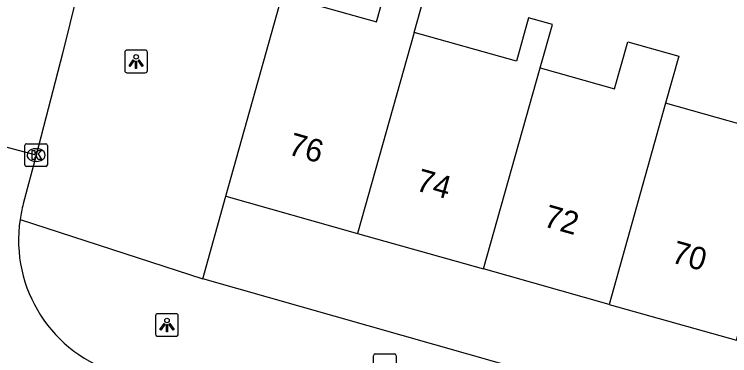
# Model space of a CAD drawing. Extents: x 158087 to 159494, y 382905 to 383981.
# Drawn here: x 158733.4 to 158764.94, y 383333.69 to 383348.72 of the extents above; entities that cross this region are included whole.
import ezdxf

# ---------------------------------------------------------------- set-up
doc = ezdxf.new("R2010")
doc.units = 0
for name, color, linetype in [('IMGEO_Brandkraan', 7, 'Continuous'), ('IMGEO_Kolk', 7, 'Continuous'), ('IMGEO_Lichtpunt', 7, 'Continuous'), ('IMGEO_Pand', 7, 'Continuous'), ('IMGEO_Pand_nummerreeks', 7, 'Continuous'), ('IMGEO_Rijbaan_lokaal_open', 7, 'Continuous'), ('IMGEO_Voetpad_open', 7, 'Continuous')]:
    doc.layers.add(name, color=color, linetype=linetype)

msp = doc.modelspace()

# ---------------------------------------------------------------- linework, layer by layer
at = {"layer": 'IMGEO_Brandkraan'}
for p, q in [((158749.234, 383332.837), (158749.234, 383333.689)), ((158749.309, 383333.763), (158750.161, 383333.763)), ((158750.235, 383333.689), (158750.235, 383332.837))]:
    msp.add_line(p, q, dxfattribs=at)
for points in [[(158749.234, 383332.837), (158749.234, 383333.689)], [(158749.309, 383333.763), (158750.161, 383333.763)], [(158750.235, 383333.689), (158750.235, 383332.837)]]:
    msp.add_lwpolyline(points, dxfattribs=at)
for centre, start, end in [((158749.311, 383333.687), 91.552, 178.448), ((158749.311, 383333.687), 91.552, 178.448), ((158750.159, 383333.687), 1.552, 88.448), ((158750.159, 383333.687), 1.552, 88.448)]:
    msp.add_arc(centre, 0.0765, start, end, dxfattribs=at)
at = {"layer": 'IMGEO_Kolk'}
for p, q in [((158733.857, 383342.095), (158733.857, 383342.947)), ((158733.932, 383343.021), (158734.784, 383343.021)), ((158734.858, 383342.947), (158734.858, 383342.095)), ((158734.345, 383342.801), (158734.37, 383342.801)), ((158734.368, 383342.241), (158734.343, 383342.241)), ((158734.784, 383342.021), (158733.932, 383342.021))]:
    msp.add_line(p, q, dxfattribs=at)
for points in [[(158733.857, 383342.095), (158733.857, 383342.947)], [(158733.932, 383343.021), (158734.784, 383343.021)], [(158734.858, 383342.947), (158734.858, 383342.095)], [(158734.178, 383342.721), (158734.301, 383342.721), (158734.301, 383342.57), (158734.431, 383342.721), (158734.595, 383342.721), (158734.449, 383342.57), (158734.602, 383342.321), (158734.45, 383342.321), (158734.365, 383342.485), (158734.301, 383342.418), (158734.301, 383342.321), (158734.178, 383342.321), (158734.178, 383342.721)], [(158734.784, 383342.021), (158733.932, 383342.021)]]:
    msp.add_lwpolyline(points, dxfattribs=at)
for centre, start, end in [((158733.934, 383342.945), 91.552, 178.448), ((158733.934, 383342.945), 91.552, 178.448), ((158734.782, 383342.945), 1.552, 88.448), ((158734.782, 383342.945), 1.552, 88.448), ((158733.934, 383342.097), 181.552, 268.448), ((158733.934, 383342.097), 181.552, 268.448), ((158734.782, 383342.097), 271.552, 358.448), ((158734.782, 383342.097), 271.552, 358.448)]:
    msp.add_arc(centre, 0.0765, start, end, dxfattribs=at)
for centre, major_axis, ratio, start_param, end_param in [((158734.344, 383342.521), (-0.387, 0.002), 0.722429, 4.712389, 7.853982), ((158734.369, 383342.521), (-0.39, 0.002), 0.717154, 1.570796, 4.712389)]:
    msp.add_ellipse(centre, major_axis=major_axis, ratio=ratio, start_param=start_param, end_param=end_param, dxfattribs=at)
at = {"layer": 'IMGEO_Lichtpunt'}
for p, q in [((158738.267, 383347.045), (158738.267, 383346.238)), ((158738.267, 383347.045), (158738.267, 383346.238)), ((158739.169, 383347.14), (158738.361, 383347.14)), ((158739.169, 383347.14), (158738.361, 383347.14)), ((158739.263, 383346.238), (158739.263, 383347.045)), ((158739.263, 383346.238), (158739.263, 383347.045)), ((158738.361, 383346.144), (158739.169, 383346.144)), ((158738.361, 383346.144), (158739.169, 383346.144)), ((158739.629, 383335.443), (158739.629, 383334.636)), ((158739.629, 383335.443), (158739.629, 383334.636)), ((158740.531, 383335.538), (158739.723, 383335.538)), ((158740.531, 383335.538), (158739.723, 383335.538)), ((158740.625, 383334.636), (158740.625, 383335.443)), ((158740.625, 383334.636), (158740.625, 383335.443)), ((158739.723, 383334.542), (158740.531, 383334.542)), ((158739.723, 383334.542), (158740.531, 383334.542))]:
    msp.add_line(p, q, dxfattribs=at)
for points in [[(158738.641, 383346.709), (158738.68, 383346.681), (158738.492, 383346.419), (158738.454, 383346.446), (158738.641, 383346.709)], [(158738.743, 383346.661), (158738.79, 383346.661), (158738.79, 383346.339), (158738.743, 383346.339), (158738.743, 383346.661)], [(158738.853, 383346.681), (158738.891, 383346.708), (158739.078, 383346.446), (158739.039, 383346.418), (158738.853, 383346.681)], [(158740.003, 383335.107), (158740.042, 383335.079), (158739.854, 383334.817), (158739.816, 383334.844), (158740.003, 383335.107)], [(158740.105, 383335.059), (158740.152, 383335.059), (158740.152, 383334.737), (158740.105, 383334.737), (158740.105, 383335.059)], [(158740.215, 383335.079), (158740.253, 383335.106), (158740.44, 383334.844), (158740.401, 383334.816), (158740.215, 383335.079)]]:
    msp.add_lwpolyline(points, dxfattribs=at)
for centre in [(158738.766, 383346.843), (158740.128, 383335.241)]:
    msp.add_circle(centre, 0.0994, dxfattribs=at)
for centre, start, end in [((158738.361, 383347.045), 90, 180), ((158738.361, 383347.045), 90, 180), ((158739.169, 383347.045), 0, 90), ((158739.169, 383347.045), 0, 90), ((158738.361, 383346.238), 180, 270), ((158738.361, 383346.238), 180, 270), ((158739.169, 383346.238), 270, 0), ((158739.169, 383346.238), 270, 360), ((158739.723, 383335.443), 90, 180), ((158739.723, 383335.443), 90, 180), ((158740.531, 383335.443), 0, 90), ((158740.531, 383335.443), 0, 90), ((158739.723, 383334.636), 180, 270), ((158739.723, 383334.636), 180, 270), ((158740.531, 383334.636), 270, 0), ((158740.531, 383334.636), 270, 360)]:
    msp.add_arc(centre, 0.0946, start, end, dxfattribs=at)
at = {"layer": 'IMGEO_Pand'}
for points in [[(158745.209, 383349.557), (158749.373, 383348.385), (158749.933, 383350.377)], [(158751.027, 383347.919), (158751.588, 383349.911), (158749.933, 383350.377)], [(158742.718, 383340.705), (158745.209, 383349.557)], [(158756.583, 383346.356), (158757.122, 383348.273), (158756.073, 383348.568), (158755.534, 383346.651), (158751.027, 383347.919)], [(158751.027, 383347.919), (158748.536, 383339.068)], [(158756.583, 383346.356), (158759.866, 383345.432), (158760.45, 383347.508), (158762.697, 383346.875), (158762.113, 383344.8)], [(158754.092, 383337.505), (158756.583, 383346.356)], [(158759.623, 383335.949), (158765.246, 383334.367), (158766.601, 383339.181), (158767.736, 383343.218), (158762.113, 383344.8)], [(158762.113, 383344.8), (158759.623, 383335.949)], [(158742.718, 383340.705), (158748.536, 383339.068)], [(158748.536, 383339.068), (158754.092, 383337.505)], [(158759.623, 383335.949), (158754.092, 383337.505)]]:
    msp.add_lwpolyline(points, dxfattribs=at)
at = {"layer": 'IMGEO_Rijbaan_lokaal_open'}
for points in [[(158741.16, 383368.496), (158736.834, 383352.288), (158735.525, 383346.987), (158734.358, 383342.521)], [(158734.358, 383342.521), (158728.963, 383343.935)], [(158734.358, 383342.521), (158733.792, 383340.37)]]:
    msp.add_lwpolyline(points, dxfattribs=at)
for centre, radius, start, end in [((158739.37, 383338.852), 5.781, 164.7738, 171.7428), ((158739.702, 383338.781), 6.119, 171.5352, 253.8925)]:
    msp.add_arc(centre, radius, start, end, dxfattribs=at)
at = {"layer": 'IMGEO_Voetpad_open'}
for points in [[(158741.709, 383337.068), (158742.718, 383340.705)], [(158733.649, 383339.682), (158741.709, 383337.068)], [(158829.102, 383312.279), (158766.48, 383330.042), (158741.709, 383337.068)]]:
    msp.add_lwpolyline(points, dxfattribs=at)

# ---------------------------------------------------------------- texts
at = {"layer": 'IMGEO_Pand_nummerreeks'}
for s, rotation, p in [('76', 344.2895, (158745.42, 383342.562)), ('74', 344.2895, (158751.052, 383340.978)), ('72', 344.2866, (158756.682, 383339.394)), ('70', 344.2866, (158762.32, 383337.808))]:
    msp.add_text(s, height=1, rotation=rotation, dxfattribs=at).set_placement(p)

doc.saveas('drawing.dxf')
